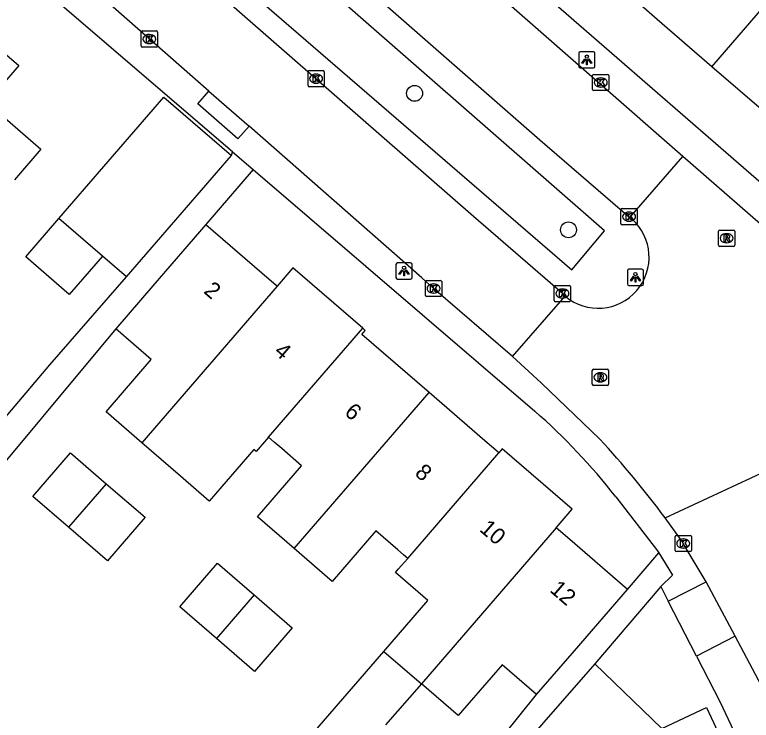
# Model space of a CAD drawing. Extents: x 158352 to 159489, y 383828 to 384597.
# Drawn here: x 159047.88 to 159093.28, y 384024.65 to 384068.15 of the extents above; entities that cross this region are included whole.
import ezdxf

# ---------------------------------------------------------------- set-up
doc = ezdxf.new("R2010")
doc.units = 0
for name, color, linetype in [('IMGEO_Boom', 7, 'Continuous'), ('IMGEO_Groenvoorziening', 7, 'Continuous'), ('IMGEO_Kolk', 7, 'Continuous'), ('IMGEO_Lichtpunt', 7, 'Continuous'), ('IMGEO_Pand', 7, 'Continuous'), ('IMGEO_Pand_nummerreeks', 7, 'Continuous'), ('IMGEO_Rijbaan_lokaal_gesloten', 7, 'Continuous'), ('IMGEO_Rijbaan_lokaal_open', 7, 'Continuous'), ('IMGEO_Rioolput', 7, 'Continuous'), ('IMGEO_Voetpad_open', 7, 'Continuous')]:
    doc.layers.add(name, color=color, linetype=linetype)

msp = doc.modelspace()

# ---------------------------------------------------------------- linework, layer by layer
at = {"layer": 'IMGEO_Boom'}
for centre in [(159072.528, 384063.3), (159082.018, 384054.885)]:
    msp.add_circle(centre, 0.489, dxfattribs=at)
at = {"layer": 'IMGEO_Groenvoorziening'}
msp.add_lwpolyline([(159047.486, 384082.448), (159082.23, 384052.422), (159084.241, 384054.827), (159049.737, 384085.023)], dxfattribs=at)
at = {"layer": 'IMGEO_Kolk'}
for p, q in [((159055.755, 384067.151), (159056.607, 384067.151)), ((159055.68, 384066.225), (159055.68, 384067.077)), ((159056.168, 384066.931), (159056.193, 384066.931)), ((159056.681, 384067.077), (159056.681, 384066.225)), ((159056.191, 384066.371), (159056.166, 384066.371)), ((159056.607, 384066.151), (159055.755, 384066.151)), ((159065.959, 384063.783), (159065.959, 384064.635)), ((159066.034, 384064.709), (159066.886, 384064.709)), ((159066.447, 384064.489), (159066.472, 384064.489)), ((159066.96, 384064.635), (159066.96, 384063.783)), ((159083.501, 384063.544), (159083.501, 384064.396)), ((159083.576, 384064.47), (159084.428, 384064.47)), ((159084.502, 384064.396), (159084.502, 384063.544)), ((159066.47, 384063.929), (159066.445, 384063.929)), ((159083.989, 384064.25), (159084.014, 384064.25)), ((159066.886, 384063.709), (159066.034, 384063.709)), ((159084.428, 384063.47), (159083.576, 384063.47)), ((159084.012, 384063.69), (159083.987, 384063.69)), ((159085.246, 384055.271), (159085.246, 384056.123)), ((159085.321, 384056.197), (159086.173, 384056.197)), ((159085.734, 384055.977), (159085.759, 384055.977)), ((159086.247, 384056.123), (159086.247, 384055.271)), ((159085.757, 384055.417), (159085.732, 384055.417)), ((159086.173, 384055.197), (159085.321, 384055.197)), ((159073.197, 384050.842), (159073.197, 384051.694)), ((159073.272, 384051.768), (159074.124, 384051.768)), ((159074.198, 384051.694), (159074.198, 384050.842)), ((159073.685, 384051.548), (159073.71, 384051.548)), ((159081.139, 384050.531), (159081.139, 384051.383)), ((159081.214, 384051.457), (159082.066, 384051.457)), ((159081.627, 384051.237), (159081.652, 384051.237)), ((159082.14, 384051.383), (159082.14, 384050.531)), ((159074.124, 384050.768), (159073.272, 384050.768)), ((159073.708, 384050.988), (159073.683, 384050.988)), ((159082.066, 384050.457), (159081.214, 384050.457)), ((159081.65, 384050.677), (159081.625, 384050.677)), ((159088.587, 384035.12), (159088.587, 384035.972)), ((159088.662, 384036.046), (159089.514, 384036.046)), ((159089.075, 384035.826), (159089.1, 384035.826)), ((159089.588, 384035.972), (159089.588, 384035.12)), ((159089.514, 384035.046), (159088.662, 384035.046)), ((159089.098, 384035.266), (159089.073, 384035.266))]:
    msp.add_line(p, q, dxfattribs=at)
for points in [[(159055.755, 384067.151), (159056.607, 384067.151)], [(159055.68, 384066.225), (159055.68, 384067.077)], [(159056.001, 384066.851), (159056.124, 384066.851), (159056.124, 384066.7), (159056.254, 384066.851), (159056.418, 384066.851), (159056.272, 384066.7), (159056.425, 384066.451), (159056.273, 384066.451), (159056.188, 384066.615), (159056.124, 384066.548), (159056.124, 384066.451), (159056.001, 384066.451), (159056.001, 384066.851)], [(159056.681, 384067.077), (159056.681, 384066.225)], [(159056.607, 384066.151), (159055.755, 384066.151)], [(159065.959, 384063.783), (159065.959, 384064.635)], [(159066.034, 384064.709), (159066.886, 384064.709)], [(159066.28, 384064.409), (159066.403, 384064.409), (159066.403, 384064.258), (159066.533, 384064.409), (159066.697, 384064.409), (159066.551, 384064.258), (159066.704, 384064.009), (159066.552, 384064.009), (159066.467, 384064.173), (159066.403, 384064.106), (159066.403, 384064.009), (159066.28, 384064.009), (159066.28, 384064.409)], [(159066.96, 384064.635), (159066.96, 384063.783)], [(159083.501, 384063.544), (159083.501, 384064.396)], [(159083.576, 384064.47), (159084.428, 384064.47)], [(159084.502, 384064.396), (159084.502, 384063.544)], [(159083.822, 384064.17), (159083.945, 384064.17), (159083.945, 384064.019), (159084.075, 384064.17), (159084.239, 384064.17), (159084.093, 384064.019), (159084.246, 384063.77), (159084.094, 384063.77), (159084.009, 384063.934), (159083.945, 384063.867), (159083.945, 384063.77), (159083.822, 384063.77), (159083.822, 384064.17)], [(159066.886, 384063.709), (159066.034, 384063.709)], [(159084.428, 384063.47), (159083.576, 384063.47)], [(159085.246, 384055.271), (159085.246, 384056.123)], [(159085.321, 384056.197), (159086.173, 384056.197)], [(159085.567, 384055.897), (159085.69, 384055.897), (159085.69, 384055.746), (159085.82, 384055.897), (159085.984, 384055.897), (159085.838, 384055.746), (159085.991, 384055.497), (159085.839, 384055.497), (159085.754, 384055.661), (159085.69, 384055.594), (159085.69, 384055.497), (159085.567, 384055.497), (159085.567, 384055.897)], [(159086.247, 384056.123), (159086.247, 384055.271)], [(159086.173, 384055.197), (159085.321, 384055.197)], [(159073.197, 384050.842), (159073.197, 384051.694)], [(159073.272, 384051.768), (159074.124, 384051.768)], [(159074.198, 384051.694), (159074.198, 384050.842)], [(159073.518, 384051.468), (159073.641, 384051.468), (159073.641, 384051.317), (159073.771, 384051.468), (159073.935, 384051.468), (159073.789, 384051.317), (159073.942, 384051.068), (159073.79, 384051.068), (159073.705, 384051.232), (159073.641, 384051.165), (159073.641, 384051.068), (159073.518, 384051.068), (159073.518, 384051.468)], [(159081.139, 384050.531), (159081.139, 384051.383)], [(159081.214, 384051.457), (159082.066, 384051.457)], [(159082.14, 384051.383), (159082.14, 384050.531)], [(159074.124, 384050.768), (159073.272, 384050.768)], [(159081.46, 384051.157), (159081.583, 384051.157), (159081.583, 384051.006), (159081.713, 384051.157), (159081.877, 384051.157), (159081.731, 384051.006), (159081.884, 384050.757), (159081.732, 384050.757), (159081.647, 384050.921), (159081.583, 384050.854), (159081.583, 384050.757), (159081.46, 384050.757), (159081.46, 384051.157)], [(159082.066, 384050.457), (159081.214, 384050.457)], [(159088.587, 384035.12), (159088.587, 384035.972)], [(159088.662, 384036.046), (159089.514, 384036.046)], [(159089.588, 384035.972), (159089.588, 384035.12)], [(159088.908, 384035.746), (159089.031, 384035.746), (159089.031, 384035.595), (159089.161, 384035.746), (159089.325, 384035.746), (159089.179, 384035.595), (159089.332, 384035.346), (159089.18, 384035.346), (159089.095, 384035.51), (159089.031, 384035.443), (159089.031, 384035.346), (159088.908, 384035.346), (159088.908, 384035.746)], [(159089.514, 384035.046), (159088.662, 384035.046)]]:
    msp.add_lwpolyline(points, dxfattribs=at)
for centre, start, end in [((159055.757, 384067.075), 91.552, 178.448), ((159055.757, 384067.075), 91.552, 178.448), ((159056.605, 384067.075), 1.552, 88.448), ((159056.605, 384067.075), 1.552, 88.448), ((159055.757, 384066.227), 181.552, 268.448), ((159055.757, 384066.227), 181.552, 268.448), ((159056.605, 384066.227), 271.552, 358.448), ((159056.605, 384066.227), 271.552, 358.448), ((159066.036, 384064.633), 91.552, 178.448), ((159066.036, 384064.633), 91.552, 178.448), ((159066.884, 384064.633), 1.552, 88.448), ((159066.884, 384064.633), 1.552, 88.448), ((159083.578, 384064.394), 91.552, 178.448), ((159083.578, 384064.394), 91.552, 178.448), ((159084.426, 384064.394), 1.552, 88.448), ((159084.426, 384064.394), 1.552, 88.448), ((159066.036, 384063.785), 181.552, 268.448), ((159066.036, 384063.785), 181.552, 268.448), ((159066.884, 384063.785), 271.552, 358.448), ((159066.884, 384063.785), 271.552, 358.448), ((159083.578, 384063.546), 181.552, 268.448), ((159083.578, 384063.546), 181.552, 268.448), ((159084.426, 384063.546), 271.552, 358.448), ((159084.426, 384063.546), 271.552, 358.448), ((159085.323, 384056.121), 91.552, 178.448), ((159085.323, 384056.121), 91.552, 178.448), ((159086.171, 384056.121), 1.552, 88.448), ((159086.171, 384056.121), 1.552, 88.448), ((159085.323, 384055.273), 181.552, 268.448), ((159085.323, 384055.273), 181.552, 268.448), ((159086.171, 384055.273), 271.552, 358.448), ((159086.171, 384055.273), 271.552, 358.448), ((159073.274, 384051.692), 91.552, 178.448), ((159073.274, 384051.692), 91.552, 178.448), ((159074.122, 384051.692), 1.552, 88.448), ((159074.122, 384051.692), 1.552, 88.448), ((159081.216, 384051.381), 91.552, 178.448), ((159081.216, 384051.381), 91.552, 178.448), ((159082.064, 384051.381), 1.552, 88.448), ((159082.064, 384051.381), 1.552, 88.448), ((159073.274, 384050.844), 181.552, 268.448), ((159073.274, 384050.844), 181.552, 268.448), ((159074.122, 384050.844), 271.552, 358.448), ((159074.122, 384050.844), 271.552, 358.448), ((159081.216, 384050.533), 181.552, 268.448), ((159081.216, 384050.533), 181.552, 268.448), ((159082.064, 384050.533), 271.552, 358.448), ((159082.064, 384050.533), 271.552, 358.448), ((159088.664, 384035.97), 91.552, 178.448), ((159088.664, 384035.97), 91.552, 178.448), ((159089.512, 384035.97), 1.552, 88.448), ((159089.512, 384035.97), 1.552, 88.448), ((159088.664, 384035.122), 181.552, 268.448), ((159088.664, 384035.122), 181.552, 268.448), ((159089.512, 384035.122), 271.552, 358.448), ((159089.512, 384035.122), 271.552, 358.448)]:
    msp.add_arc(centre, 0.0765, start, end, dxfattribs=at)
for centre, major_axis, ratio, start_param, end_param in [((159056.167, 384066.651), (-0.387, 0.002), 0.722429, 4.712389, 7.853982), ((159056.192, 384066.651), (-0.39, 0.002), 0.717154, 1.570796, 4.712389), ((159066.446, 384064.209), (-0.387, 0.002), 0.722429, 4.712389, 7.853982), ((159066.471, 384064.209), (-0.39, 0.002), 0.717154, 1.570796, 4.712389), ((159083.988, 384063.97), (-0.387, 0.002), 0.722429, 4.712389, 7.853982), ((159084.013, 384063.97), (-0.39, 0.002), 0.717154, 1.570796, 4.712389), ((159085.733, 384055.697), (-0.387, 0.002), 0.722429, 4.712389, 7.853982), ((159085.758, 384055.697), (-0.39, 0.002), 0.717154, 1.570796, 4.712389), ((159073.684, 384051.268), (-0.387, 0.002), 0.722429, 4.712389, 7.853982), ((159073.709, 384051.268), (-0.39, 0.002), 0.717154, 1.570796, 4.712389), ((159081.626, 384050.957), (-0.387, 0.002), 0.722429, 4.712389, 7.853982), ((159081.651, 384050.957), (-0.39, 0.002), 0.717154, 1.570796, 4.712389), ((159089.074, 384035.546), (-0.387, 0.002), 0.722429, 4.712389, 7.853982), ((159089.099, 384035.546), (-0.39, 0.002), 0.717154, 1.570796, 4.712389)]:
    msp.add_ellipse(centre, major_axis=major_axis, ratio=ratio, start_param=start_param, end_param=end_param, dxfattribs=at)
at = {"layer": 'IMGEO_Lichtpunt'}
for p, q in [((159082.647, 384065.772), (159082.647, 384064.965)), ((159082.647, 384065.772), (159082.647, 384064.965)), ((159083.549, 384065.867), (159082.741, 384065.867)), ((159083.549, 384065.867), (159082.741, 384065.867)), ((159083.643, 384064.965), (159083.643, 384065.772)), ((159083.643, 384064.965), (159083.643, 384065.772)), ((159082.741, 384064.871), (159083.549, 384064.871)), ((159082.741, 384064.871), (159083.549, 384064.871)), ((159071.38, 384052.751), (159071.38, 384051.944)), ((159071.38, 384052.751), (159071.38, 384051.944)), ((159072.282, 384052.846), (159071.474, 384052.846)), ((159072.282, 384052.846), (159071.474, 384052.846)), ((159072.376, 384051.944), (159072.376, 384052.751)), ((159072.376, 384051.944), (159072.376, 384052.751)), ((159085.642, 384052.357), (159085.642, 384051.55)), ((159085.642, 384052.357), (159085.642, 384051.55)), ((159086.544, 384052.452), (159085.736, 384052.452)), ((159086.544, 384052.452), (159085.736, 384052.452)), ((159086.638, 384051.55), (159086.638, 384052.357)), ((159086.638, 384051.55), (159086.638, 384052.357)), ((159071.474, 384051.85), (159072.282, 384051.85)), ((159071.474, 384051.85), (159072.282, 384051.85)), ((159085.736, 384051.456), (159086.544, 384051.456)), ((159085.736, 384051.456), (159086.544, 384051.456))]:
    msp.add_line(p, q, dxfattribs=at)
for points in [[(159083.021, 384065.436), (159083.06, 384065.408), (159082.872, 384065.146), (159082.834, 384065.173), (159083.021, 384065.436)], [(159083.123, 384065.388), (159083.17, 384065.388), (159083.17, 384065.066), (159083.123, 384065.066), (159083.123, 384065.388)], [(159083.233, 384065.408), (159083.271, 384065.435), (159083.458, 384065.173), (159083.419, 384065.145), (159083.233, 384065.408)], [(159071.754, 384052.415), (159071.793, 384052.387), (159071.605, 384052.125), (159071.567, 384052.152), (159071.754, 384052.415)], [(159071.856, 384052.367), (159071.903, 384052.367), (159071.903, 384052.045), (159071.856, 384052.045), (159071.856, 384052.367)], [(159071.966, 384052.387), (159072.004, 384052.414), (159072.191, 384052.152), (159072.152, 384052.124), (159071.966, 384052.387)], [(159086.016, 384052.021), (159086.055, 384051.993), (159085.867, 384051.731), (159085.829, 384051.758), (159086.016, 384052.021)], [(159086.118, 384051.973), (159086.165, 384051.973), (159086.165, 384051.651), (159086.118, 384051.651), (159086.118, 384051.973)], [(159086.228, 384051.993), (159086.266, 384052.02), (159086.453, 384051.758), (159086.414, 384051.73), (159086.228, 384051.993)]]:
    msp.add_lwpolyline(points, dxfattribs=at)
for centre in [(159083.146, 384065.57), (159071.879, 384052.549), (159086.141, 384052.155)]:
    msp.add_circle(centre, 0.0994, dxfattribs=at)
for centre, start, end in [((159082.741, 384065.772), 90, 180), ((159082.741, 384065.772), 90, 180), ((159083.549, 384065.772), 0, 90), ((159083.549, 384065.772), 0, 90), ((159082.741, 384064.965), 180, 270), ((159082.741, 384064.965), 180, 270), ((159083.549, 384064.965), 270, 0), ((159083.549, 384064.965), 270, 360), ((159071.474, 384052.751), 90, 180), ((159071.474, 384052.751), 90, 180), ((159072.282, 384052.751), 0, 90), ((159072.282, 384052.751), 0, 90), ((159085.736, 384052.357), 90, 180), ((159085.736, 384052.357), 90, 180), ((159086.544, 384052.357), 0, 90), ((159086.544, 384052.357), 0, 90), ((159071.474, 384051.944), 180, 270), ((159071.474, 384051.944), 180, 270), ((159072.282, 384051.944), 270, 0), ((159072.282, 384051.944), 270, 360), ((159085.736, 384051.55), 180, 270), ((159085.736, 384051.55), 180, 270), ((159086.544, 384051.55), 270, 0), ((159086.544, 384051.55), 270, 360)]:
    msp.add_arc(centre, 0.0946, start, end, dxfattribs=at)
at = {"layer": 'IMGEO_Pand'}
for points in [[(159090.857, 384064.947), (159099.175, 384074.591), (159099.284, 384074.718)], [(159038.241, 384066.277), (159041.85, 384070.452), (159048.145, 384065.012), (159046.171, 384062.728), (159049.501, 384059.852), (159047.865, 384057.96)], [(159090.857, 384064.947), (159087.486, 384067.855), (159086.649, 384068.577), (159086.542, 384068.669)], [(159095.173, 384061.224), (159095.052, 384061.328), (159094.201, 384062.063), (159090.857, 384064.947)], [(159050.608, 384055.59), (159057.065, 384063.067), (159061.238, 384059.463)], [(159054.78, 384051.985), (159061.238, 384059.463)], [(159053.295, 384053.268), (159051.244, 384050.895), (159048.558, 384053.216), (159050.608, 384055.59)], [(159053.295, 384053.268), (159050.608, 384055.59)], [(159059.659, 384055.212), (159056.391, 384051.429), (159054.105, 384048.782)], [(159059.659, 384055.212), (159063.103, 384052.237), (159063.996, 384051.466), (159064.056, 384051.415)], [(159054.78, 384051.985), (159053.295, 384053.268)], [(159069.33, 384048.817), (159065.025, 384052.536), (159064.056, 384051.415)], [(159064.056, 384051.415), (159055.712, 384041.761)], [(159055.712, 384041.761), (159053.509, 384043.664), (159056.296, 384046.889), (159054.105, 384048.782)], [(159063.525, 384042.101), (159069.33, 384048.817)], [(159073.422, 384044.852), (159069.269, 384048.44), (159069.481, 384048.686), (159069.33, 384048.817)], [(159065.104, 384035.228), (159073.422, 384044.852)], [(159077.727, 384041.134), (159077.671, 384041.182), (159076.866, 384041.877), (159073.422, 384044.852)], [(159063.525, 384042.101), (159062.758, 384041.214), (159062.616, 384041.337), (159059.876, 384038.164), (159058.101, 384039.697), (159055.712, 384041.761)], [(159065.104, 384035.228), (159062.837, 384037.186), (159065.562, 384040.34), (159064.341, 384041.396), (159063.876, 384041.797), (159063.525, 384042.101)], [(159081.251, 384036.513), (159082.24, 384037.657), (159077.935, 384041.375), (159077.727, 384041.134)], [(159051.207, 384036.549), (159049.005, 384038.452), (159051.326, 384041.138), (159053.528, 384039.235)], [(159072.104, 384034.627), (159077.727, 384041.134)], [(159053.528, 384039.235), (159051.207, 384036.549)], [(159053.528, 384039.235), (159055.917, 384037.17), (159053.596, 384034.484), (159051.207, 384036.549)], [(159072.104, 384034.627), (159071.853, 384034.844), (159071.496, 384035.152), (159070.142, 384036.323), (159067.447, 384033.203), (159065.104, 384035.228)], [(159081.251, 384036.513), (159072.945, 384026.902)], [(159085.647, 384032.716), (159082.088, 384035.79), (159081.389, 384036.394), (159081.251, 384036.513)], [(159070.638, 384028.894), (159073.353, 384032.037), (159071.356, 384033.763), (159071.526, 384033.959), (159072.104, 384034.627)], [(159060.317, 384029.689), (159058.051, 384031.647), (159060.372, 384034.333), (159062.638, 384032.375)], [(159080.042, 384026.228), (159082.379, 384028.933), (159085.647, 384032.716)], [(159062.638, 384032.375), (159060.317, 384029.689)], [(159062.638, 384032.375), (159064.982, 384030.35), (159062.662, 384027.663), (159060.317, 384029.689)], [(159068.424, 384021.67), (159068.249, 384021.821), (159061.203, 384013.667), (159058.449, 384015.464), (159065.721, 384024.006), (159066.119, 384023.662), (159070.638, 384028.894)], [(159070.638, 384028.894), (159072.945, 384026.902)], [(159083.633, 384028.131), (159080.349, 384024.361), (159079.746, 384023.669), (159077.843, 384021.484)], [(159083.633, 384028.131), (159087.762, 384024.144), (159090.518, 384025.435), (159093.2, 384019.698)], [(159080.042, 384026.228), (159077.922, 384028.06), (159075.222, 384024.935), (159072.945, 384026.902)], [(159072.945, 384026.902), (159070.745, 384024.356)]]:
    msp.add_lwpolyline(points, dxfattribs=at)
at = {"layer": 'IMGEO_Rijbaan_lokaal_gesloten'}
for points in [[(159090.491, 384033.18), (159089.089, 384035.547), (159088.972, 384035.732), (159087.97, 384037.13)], [(159092.289, 384029.829), (159090.491, 384033.18)], [(159108.445, 383996.555), (159107.692, 383998.149), (159106.856, 384000), (159106.293, 384001.308), (159105.793, 384002.367), (159094.975, 384024.761), (159092.289, 384029.829)]]:
    msp.add_lwpolyline(points, dxfattribs=at)
at = {"layer": 'IMGEO_Rijbaan_lokaal_open'}
for points in [[(159089.071, 384059.415), (159073.221, 384073.303), (159070.333, 384075.803), (159055.21, 384088.896), (159054.182, 384089.791)], [(159050.8, 384086.238), (159080.25, 384060.43), (159085.805, 384055.65)], [(159081.812, 384050.789), (159081.639, 384050.956), (159076.165, 384055.717), (159046.647, 384081.489)], [(159059.85, 384063.435), (159044.502, 384076.915)], [(159059.85, 384063.435), (159062.325, 384061.286)], [(159078.554, 384047.077), (159073.699, 384051.269), (159072.969, 384051.921), (159062.325, 384061.286)], [(159085.805, 384055.65), (159089.071, 384059.415)], [(159098.324, 384051.355), (159093.849, 384055.229), (159089.071, 384059.415)], [(159085.911, 384055.561), (159085.805, 384055.65)], [(159078.554, 384047.077), (159081.812, 384050.789)], [(159083.942, 384041.98), (159080.334, 384045.459), (159078.554, 384047.077)], [(159087.97, 384037.13), (159095.918, 384040.821)]]:
    msp.add_lwpolyline(points, dxfattribs=at)
for centre, radius, start, end in [((159083.837, 384053.196), 3.146, 229.9353, 48.7416), ((159040.759, 384002.018), 58.837, 36.63898, 42.78133)]:
    msp.add_arc(centre, radius, start, end, dxfattribs=at)
at = {"layer": 'IMGEO_Rioolput'}
for p, q in [((159091.336, 384054.869), (159092.188, 384054.869)), ((159091.261, 384053.943), (159091.261, 384054.795)), ((159091.749, 384054.649), (159091.774, 384054.649)), ((159092.262, 384054.795), (159092.262, 384053.943)), ((159091.772, 384054.089), (159091.747, 384054.089)), ((159092.188, 384053.869), (159091.336, 384053.869)), ((159083.557, 384046.29), (159084.409, 384046.29)), ((159083.482, 384045.364), (159083.482, 384046.216)), ((159083.97, 384046.07), (159083.995, 384046.07)), ((159084.483, 384046.216), (159084.483, 384045.364)), ((159083.993, 384045.51), (159083.968, 384045.51)), ((159084.409, 384045.29), (159083.557, 384045.29))]:
    msp.add_line(p, q, dxfattribs=at)
for points in [[(159091.336, 384054.869), (159092.188, 384054.869)], [(159091.261, 384053.943), (159091.261, 384054.795)], [(159091.85, 384054.567), (159091.598, 384054.569), (159091.598, 384054.169)], [(159091.776, 384054.488), (159091.722, 384054.488), (159091.722, 384054.407)], [(159091.722, 384054.407), (159091.774, 384054.407)], [(159092.262, 384054.795), (159092.262, 384053.943)], [(159091.598, 384054.169), (159091.722, 384054.169), (159091.722, 384054.331), (159091.733, 384054.331)], [(159091.78, 384054.302), (159091.851, 384054.169), (159091.991, 384054.169), (159091.926, 384054.295)], [(159092.188, 384053.869), (159091.336, 384053.869)], [(159083.557, 384046.29), (159084.409, 384046.29)], [(159083.482, 384045.364), (159083.482, 384046.216)], [(159084.071, 384045.988), (159083.819, 384045.99), (159083.819, 384045.59)], [(159083.997, 384045.909), (159083.943, 384045.909), (159083.943, 384045.828)], [(159083.943, 384045.828), (159083.995, 384045.828)], [(159084.483, 384046.216), (159084.483, 384045.364)], [(159083.819, 384045.59), (159083.943, 384045.59), (159083.943, 384045.752), (159083.954, 384045.752)], [(159084.001, 384045.723), (159084.072, 384045.59), (159084.212, 384045.59), (159084.147, 384045.716)], [(159084.409, 384045.29), (159083.557, 384045.29)]]:
    msp.add_lwpolyline(points, dxfattribs=at)
for centre, radius, start, end in [((159091.338, 384054.793), 0.0765, 91.552, 178.448), ((159091.338, 384054.793), 0.0765, 91.552, 178.448), ((159092.186, 384054.793), 0.0765, 1.552, 88.448), ((159092.186, 384054.793), 0.0765, 1.552, 88.448), ((159091.758, 384054.596), 0.19, 274.7715, 282.9687), ((159091.782, 384054.392), 0.0964, 77.0061, 93.1865), ((159091.796, 384054.449), 0.0378, 276.6634, 79.6772), ((159091.849, 384054.457), 0.109, 350.3612, 89.416), ((159091.847, 384054.457), 0.112, 277.5842, 350.9817), ((159091.338, 384053.945), 0.0765, 181.552, 268.448), ((159091.338, 384053.945), 0.0765, 181.552, 268.448), ((159091.732, 384054.278), 0.0533, 26.0293, 88.6989), ((159091.831, 384054.242), 0.108, 29.5134, 73.7905), ((159092.186, 384053.945), 0.0765, 271.552, 358.448), ((159092.186, 384053.945), 0.0765, 271.552, 358.448), ((159083.559, 384046.214), 0.0765, 91.552, 178.448), ((159083.559, 384046.214), 0.0765, 91.552, 178.448), ((159084.407, 384046.214), 0.0765, 1.552, 88.448), ((159084.407, 384046.214), 0.0765, 1.552, 88.448), ((159083.979, 384046.017), 0.19, 274.7715, 282.9687), ((159084.003, 384045.813), 0.0964, 77.0061, 93.1865), ((159084.017, 384045.87), 0.0378, 276.6634, 79.6772), ((159084.07, 384045.878), 0.109, 350.3612, 89.416), ((159084.068, 384045.878), 0.112, 277.5842, 350.9817), ((159084.052, 384045.663), 0.108, 29.5134, 73.7905), ((159083.559, 384045.366), 0.0765, 181.552, 268.448), ((159083.559, 384045.366), 0.0765, 181.552, 268.448), ((159083.953, 384045.699), 0.0533, 26.0293, 88.6989), ((159084.407, 384045.366), 0.0765, 271.552, 358.448), ((159084.407, 384045.366), 0.0765, 271.552, 358.448)]:
    msp.add_arc(centre, radius, start, end, dxfattribs=at)
for centre, major_axis, ratio, start_param, end_param in [((159091.748, 384054.369), (-0.387, 0.002), 0.722429, 4.712389, 7.853982), ((159091.773, 384054.369), (-0.39, 0.002), 0.717154, 1.570796, 4.712389), ((159083.969, 384045.79), (-0.387, 0.002), 0.722429, 4.712389, 7.853982), ((159083.994, 384045.79), (-0.39, 0.002), 0.717154, 1.570796, 4.712389)]:
    msp.add_ellipse(centre, major_axis=major_axis, ratio=ratio, start_param=start_param, end_param=end_param, dxfattribs=at)
at = {"layer": 'IMGEO_Voetpad_open'}
for points in [[(159061.297, 384059.696), (159041.89, 384076.342)], [(159075.619, 384073.668), (159096.403, 384055.601), (159099.594, 384052.806)], [(159062.325, 384061.286), (159061.643, 384060.501), (159059.168, 384062.65), (159059.85, 384063.435)], [(159061.238, 384059.463), (159061.297, 384059.696)], [(159061.297, 384059.696), (159062.569, 384058.605)], [(159062.569, 384058.605), (159059.659, 384055.212)], [(159062.569, 384058.605), (159079.935, 384043.709)], [(159035.169, 384004.23), (159044.883, 384022.075), (159038.511, 384025.543), (159040.414, 384029.036), (159040.108, 384029.203), (159041.478, 384031.757), (159042.154, 384037.261), (159050.039, 384046.571), (159054.78, 384051.985)], [(159054.105, 384048.782), (159045, 384037.841), (159042.469, 384029.178), (159040.625, 384026.121), (159046.392, 384022.487), (159047.73, 384021.353), (159066.687, 384009.507), (159068.125, 384011.403), (159080.042, 384026.228)], [(159084.924, 384038.424), (159087.508, 384035.087), (159087.586, 384034.96)], [(159085.647, 384032.716), (159087.586, 384034.96)], [(159087.586, 384034.96), (159088.42, 384033.598), (159087.701, 384032.897)], [(159088.167, 384031.989), (159090.491, 384033.18)], [(159087.701, 384032.897), (159083.633, 384028.131)], [(159087.701, 384032.897), (159088.167, 384031.989)], [(159089.901, 384028.605), (159088.167, 384031.989)], [(159092.289, 384029.829), (159089.901, 384028.605)], [(159089.901, 384028.605), (159091.357, 384025.766), (159103.494, 384000), (159105.742, 383995.228), (159103.84, 383994.336)]]:
    msp.add_lwpolyline(points, dxfattribs=at)
msp.add_arc((159054.902, 384015.081), 38.029, 37.8664, 48.833, dxfattribs=at)

# ---------------------------------------------------------------- texts
at = {"layer": 'IMGEO_Pand_nummerreeks'}
for s, p in [('2', (159059.473, 384051.039)), ('4', (159063.81, 384047.292)), ('6', (159068.146, 384043.548)), ('8', (159072.484, 384039.801)), ('10', (159076.47, 384036.358)), ('12', (159080.801, 384032.617))]:
    msp.add_text(s, height=1, rotation=319.1825, dxfattribs=at).set_placement(p)

doc.saveas('drawing.dxf')
